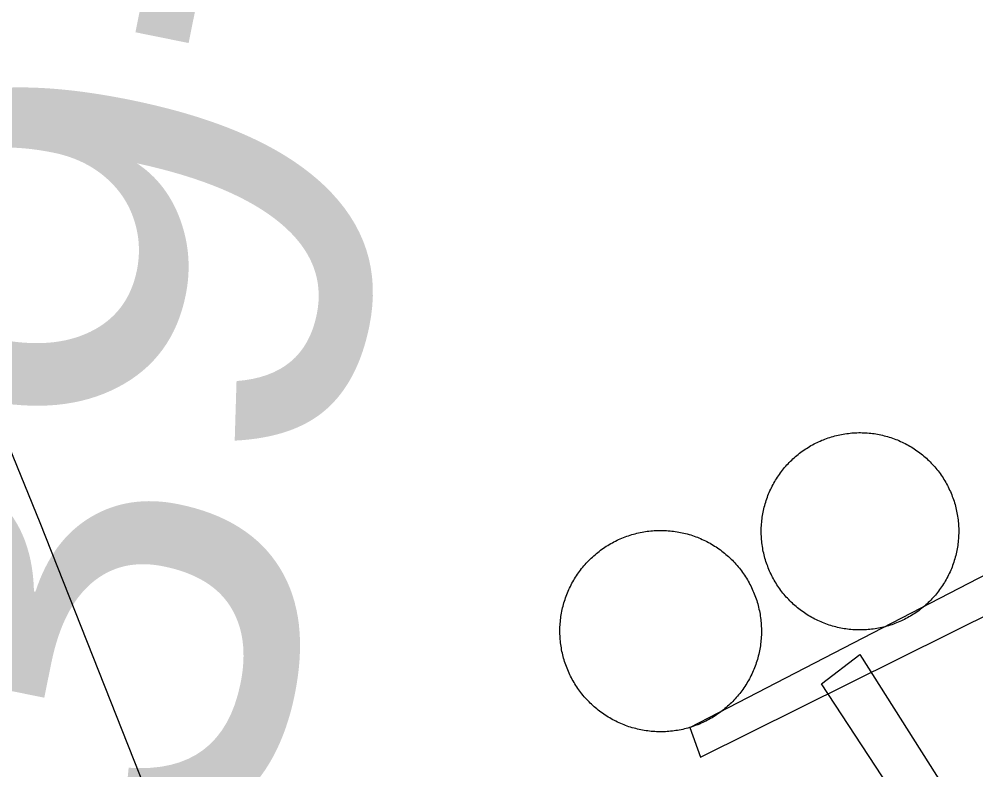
# Model space of a CAD drawing. Extents: x 3651524 to 3689615, y 505651 to 531377.
# Drawn here: x 3680601.5 to 3680784.3, y 516295.5 to 516438.9 of the extents above; entities that cross this region are included whole.
import ezdxf

# ---------------------------------------------------------------- set-up
doc = ezdxf.new("R2010")
doc.units = 0
for name, color, linetype in [('V-DOMW-TANK', 7, 'Continuous'), ('V-SURV-IDEN', 7, 'Continuous'), ('V-UTIL-LINE', 7, 'Continuous')]:
    doc.layers.add(name, color=color, linetype=linetype)

msp = doc.modelspace()

# ---------------------------------------------------------------- linework, layer by layer
at = {"layer": 'V-DOMW-TANK'}
for points in [[(3680752.213, 516357.086), (3680752.494, 516357.256), (3680752.777, 516357.422), (3680753.065, 516357.582), (3680753.356, 516357.739), (3680753.649, 516357.889), (3680753.944, 516358.034), (3680754.241, 516358.176), (3680754.542, 516358.311), (3680754.845, 516358.44), (3680755.148, 516358.565), (3680755.455, 516358.684), (3680755.765, 516358.798), (3680756.076, 516358.907), (3680756.385, 516359.009), (3680756.703, 516359.108), (3680757.018, 516359.2), (3680757.335, 516359.286), (3680757.655, 516359.368), (3680757.974, 516359.443), (3680758.294, 516359.513), (3680758.62, 516359.577), (3680758.943, 516359.636), (3680759.269, 516359.689), (3680759.594, 516359.736), (3680759.92, 516359.777), (3680760.248, 516359.814), (3680760.575, 516359.843), (3680760.903, 516359.867), (3680761.233, 516359.886), (3680761.56, 516359.9), (3680761.89, 516359.906), (3680762.22, 516359.91), (3680762.548, 516359.904), (3680762.877, 516359.894), (3680763.207, 516359.878), (3680763.535, 516359.857), (3680763.862, 516359.828), (3680764.19, 516359.796), (3680764.518, 516359.757), (3680764.843, 516359.714), (3680765.169, 516359.663), (3680765.493, 516359.607), (3680765.816, 516359.546), (3680766.14, 516359.478), (3680766.459, 516359.407), (3680766.779, 516359.329), (3680767.098, 516359.245), (3680767.414, 516359.155), (3680767.729, 516359.06), (3680768.042, 516358.96), (3680768.356, 516358.854), (3680768.665, 516358.743), (3680768.972, 516358.628), (3680769.277, 516358.505), (3680769.582, 516358.376), (3680769.884, 516358.245), (3680770.183, 516358.106), (3680770.477, 516357.965), (3680770.772, 516357.815), (3680771.063, 516357.662), (3680771.352, 516357.504), (3680771.639, 516357.34), (3680771.921, 516357.172), (3680772.202, 516357), (3680772.478, 516356.822), (3680772.751, 516356.638), (3680773.021, 516356.451), (3680773.289, 516356.259), (3680773.554, 516356.06), (3680773.814, 516355.859), (3680774.072, 516355.655), (3680774.324, 516355.444), (3680774.571, 516355.229), (3680774.817, 516355.01), (3680775.059, 516354.786), (3680775.298, 516354.559), (3680775.53, 516354.328), (3680775.761, 516354.092), (3680775.987, 516353.852), (3680776.208, 516353.609), (3680776.425, 516353.361), (3680776.638, 516353.111), (3680776.847, 516352.855), (3680777.049, 516352.597), (3680777.248, 516352.333), (3680777.443, 516352.069), (3680777.633, 516351.8), (3680777.82, 516351.528), (3680778, 516351.253), (3680778.176, 516350.975), (3680778.346, 516350.692), (3680778.512, 516350.41), (3680778.674, 516350.121), (3680778.829, 516349.832), (3680778.979, 516349.539), (3680779.124, 516349.244), (3680779.265, 516348.945), (3680779.401, 516348.646), (3680779.53, 516348.343), (3680779.655, 516348.038)], [(3680743.288, 516340.473), (3680743.282, 516340.803), (3680743.28, 516341.13), (3680743.284, 516341.46), (3680743.294, 516341.79), (3680743.311, 516342.117), (3680743.331, 516342.445), (3680743.36, 516342.775), (3680743.393, 516343.102), (3680743.432, 516343.428), (3680743.473, 516343.754), (3680743.526, 516344.079), (3680743.581, 516344.405), (3680743.643, 516344.729), (3680743.71, 516345.05), (3680743.782, 516345.372), (3680743.86, 516345.691), (3680743.944, 516346.009), (3680744.034, 516346.326), (3680744.128, 516346.641), (3680744.228, 516346.955), (3680744.335, 516347.266), (3680744.445, 516347.575), (3680744.562, 516347.885), (3680744.683, 516348.188), (3680744.81, 516348.493), (3680744.943, 516348.794), (3680745.08, 516349.093), (3680745.224, 516349.39), (3680745.373, 516349.683), (3680745.525, 516349.976), (3680745.684, 516350.262), (3680745.846, 516350.549), (3680746.016, 516350.832), (3680746.186, 516351.11), (3680746.368, 516351.389), (3680746.549, 516351.663), (3680746.737, 516351.933), (3680746.93, 516352.2), (3680747.126, 516352.464), (3680747.327, 516352.724), (3680747.534, 516352.98), (3680747.745, 516353.234), (3680747.96, 516353.484), (3680748.179, 516353.73), (3680748.402, 516353.971), (3680748.629, 516354.209), (3680748.861, 516354.442), (3680749.096, 516354.672), (3680749.336, 516354.897), (3680749.58, 516355.118), (3680749.827, 516355.335), (3680750.077, 516355.548), (3680750.331, 516355.757), (3680750.591, 516355.96), (3680750.854, 516356.158), (3680751.12, 516356.353), (3680751.388, 516356.543), (3680751.66, 516356.73), (3680751.935, 516356.91), (3680752.213, 516357.086)], [(3680779.655, 516348.038), (3680779.775, 516347.733), (3680779.888, 516347.424), (3680779.997, 516347.112), (3680780.101, 516346.801), (3680780.197, 516346.486), (3680780.289, 516346.17), (3680780.377, 516345.853), (3680780.457, 516345.533), (3680780.533, 516345.214), (3680780.603, 516344.892), (3680780.666, 516344.569), (3680780.726, 516344.245), (3680780.781, 516343.92), (3680780.826, 516343.594), (3680780.867, 516343.27), (3680780.904, 516342.943), (3680780.935, 516342.615), (3680780.957, 516342.283), (3680780.978, 516341.956), (3680780.99, 516341.63), (3680780.996, 516341.298), (3680780.998, 516340.968), (3680780.994, 516340.639), (3680780.984, 516340.311), (3680780.969, 516339.981), (3680780.947, 516339.654), (3680780.92, 516339.326), (3680780.887, 516338.998), (3680780.849, 516338.671), (3680780.803, 516338.345), (3680780.754, 516338.019), (3680780.699, 516337.696), (3680780.638, 516337.372), (3680780.57, 516337.051), (3680780.496, 516336.729), (3680780.418, 516336.412), (3680780.334, 516336.09), (3680780.246, 516335.775), (3680780.15, 516335.459), (3680780.05, 516335.146), (3680779.943, 516334.833), (3680779.835, 516334.523), (3680779.718, 516334.216), (3680779.595, 516333.911), (3680779.466, 516333.606), (3680779.335, 516333.305), (3680779.198, 516333.006), (3680779.054, 516332.711), (3680778.907, 516332.416), (3680778.753, 516332.125), (3680778.596, 516331.836), (3680778.432, 516331.548), (3680778.264, 516331.267), (3680778.09, 516330.989), (3680777.912, 516330.71), (3680777.729, 516330.438), (3680777.541, 516330.167), (3680777.349, 516329.899), (3680777.152, 516329.637), (3680776.951, 516329.375), (3680776.744, 516329.119), (3680776.535, 516328.867), (3680776.32, 516328.617), (3680776.101, 516328.371), (3680775.878, 516328.13), (3680775.653, 516327.892), (3680775.417, 516327.658), (3680775.182, 516327.427), (3680774.942, 516327.202), (3680774.698, 516326.981), (3680774.453, 516326.763), (3680774.201, 516326.55), (3680773.945, 516326.344), (3680773.687, 516326.139), (3680773.425, 516325.94), (3680773.16, 516325.746), (3680772.892, 516325.557), (3680772.62, 516325.371), (3680772.343, 516325.191), (3680772.065, 516325.014), (3680771.784, 516324.842), (3680771.499, 516324.677), (3680771.213, 516324.517), (3680770.922, 516324.361), (3680770.631, 516324.21), (3680770.334, 516324.066), (3680770.037, 516323.925), (3680769.736, 516323.79), (3680769.435, 516323.659), (3680769.13, 516323.534), (3680768.821, 516323.415), (3680768.515, 516323.3), (3680768.204, 516323.192), (3680767.891, 516323.089), (3680767.577, 516322.989), (3680767.26, 516322.899), (3680766.945, 516322.811), (3680766.625, 516322.733), (3680766.304, 516322.657), (3680765.982, 516322.588)], [(3680715.134, 516339.027), (3680715.433, 516339.178), (3680715.734, 516339.328), (3680716.038, 516339.469), (3680716.345, 516339.609), (3680716.654, 516339.74), (3680716.965, 516339.867), (3680717.279, 516339.987), (3680717.594, 516340.104), (3680717.911, 516340.213), (3680718.231, 516340.319), (3680718.552, 516340.418), (3680718.874, 516340.512), (3680719.198, 516340.6), (3680719.523, 516340.682), (3680719.851, 516340.757), (3680720.179, 516340.829), (3680720.508, 516340.893), (3680720.842, 516340.952), (3680721.172, 516341.005), (3680721.504, 516341.054), (3680721.837, 516341.095), (3680722.171, 516341.132), (3680722.505, 516341.161), (3680722.841, 516341.186), (3680723.177, 516341.204), (3680723.513, 516341.218), (3680723.849, 516341.224), (3680724.184, 516341.224), (3680724.52, 516341.22), (3680724.854, 516341.21), (3680725.19, 516341.194), (3680725.526, 516341.171), (3680725.86, 516341.142), (3680726.194, 516341.108), (3680726.527, 516341.067), (3680726.861, 516341.022), (3680727.191, 516340.97), (3680727.523, 516340.915), (3680727.854, 516340.85), (3680728.182, 516340.78), (3680728.51, 516340.706), (3680728.835, 516340.626), (3680729.159, 516340.54), (3680729.485, 516340.448), (3680729.806, 516340.35), (3680730.126, 516340.248), (3680730.441, 516340.139), (3680730.759, 516340.026), (3680731.072, 516339.906), (3680731.385, 516339.779), (3680731.697, 516339.652), (3680732.002, 516339.514), (3680732.307, 516339.373), (3680732.608, 516339.228), (3680732.909, 516339.076), (3680733.206, 516338.918), (3680733.499, 516338.757), (3680733.792, 516338.591), (3680734.078, 516338.417), (3680734.365, 516338.24), (3680734.646, 516338.058), (3680734.926, 516337.87), (3680735.201, 516337.679), (3680735.473, 516337.483), (3680735.743, 516337.282), (3680736.008, 516337.075), (3680736.27, 516336.864), (3680736.528, 516336.647), (3680736.782, 516336.43), (3680737.032, 516336.205), (3680737.277, 516335.977), (3680737.521, 516335.744), (3680737.759, 516335.508), (3680737.992, 516335.267), (3680738.221, 516335.021), (3680738.447, 516334.773), (3680738.668, 516334.519), (3680738.885, 516334.261), (3680739.098, 516334.003), (3680739.305, 516333.739), (3680739.51, 516333.471), (3680739.706, 516333.2), (3680739.899, 516332.926), (3680740.087, 516332.647), (3680740.272, 516332.367), (3680740.45, 516332.082), (3680740.624, 516331.795), (3680740.794, 516331.505), (3680740.958, 516331.212), (3680741.115, 516330.915), (3680741.269, 516330.616), (3680741.418, 516330.315), (3680741.56, 516330.01), (3680741.697, 516329.704), (3680741.83, 516329.395), (3680741.955, 516329.084), (3680742.078, 516328.771), (3680742.19, 516328.455), (3680742.303, 516328.138), (3680742.408, 516327.818)], [(3680765.982, 516322.588), (3680765.659, 516322.522), (3680765.335, 516322.465), (3680765.011, 516322.411), (3680764.686, 516322.366), (3680764.358, 516322.321), (3680764.03, 516322.287), (3680763.703, 516322.256), (3680763.375, 516322.231), (3680763.047, 516322.213), (3680762.718, 516322.201), (3680762.388, 516322.192), (3680762.06, 516322.192), (3680761.73, 516322.196), (3680761.401, 516322.207), (3680761.073, 516322.221), (3680760.743, 516322.244), (3680760.416, 516322.27), (3680760.088, 516322.303), (3680759.762, 516322.342), (3680759.435, 516322.387), (3680759.111, 516322.436), (3680758.785, 516322.491), (3680758.462, 516322.553), (3680758.14, 516322.62), (3680757.817, 516322.694), (3680757.499, 516322.772), (3680757.182, 516322.856), (3680756.862, 516322.944), (3680756.549, 516323.038), (3680756.236, 516323.139), (3680755.924, 516323.245), (3680755.615, 516323.356), (3680755.306, 516323.472), (3680755.001, 516323.595), (3680754.698, 516323.722), (3680754.397, 516323.857), (3680754.098, 516323.993), (3680753.801, 516324.136), (3680753.506, 516324.283), (3680753.215, 516324.437), (3680752.926, 516324.595), (3680752.641, 516324.758), (3680752.359, 516324.926), (3680752.078, 516325.101), (3680751.802, 516325.279), (3680751.527, 516325.461), (3680751.259, 516325.649), (3680750.991, 516325.84), (3680750.727, 516326.038), (3680750.466, 516326.239), (3680750.208, 516326.446), (3680749.957, 516326.655), (3680749.709, 516326.87), (3680749.461, 516327.089), (3680749.219, 516327.312), (3680748.982, 516327.54), (3680748.748, 516327.773), (3680748.519, 516328.009), (3680748.291, 516328.248), (3680748.07, 516328.492), (3680747.853, 516328.738), (3680747.64, 516328.99), (3680747.433, 516329.246), (3680747.229, 516329.504), (3680747.03, 516329.766), (3680746.835, 516330.03), (3680746.645, 516330.3), (3680746.461, 516330.571), (3680746.28, 516330.847), (3680746.104, 516331.126), (3680745.932, 516331.406), (3680745.766, 516331.691), (3680745.607, 516331.978), (3680745.451, 516332.269), (3680745.299, 516332.561), (3680745.154, 516332.856), (3680745.013, 516333.153), (3680744.877, 516333.454), (3680744.748, 516333.757), (3680744.624, 516334.061), (3680744.505, 516334.368), (3680744.39, 516334.675), (3680744.281, 516334.986), (3680744.179, 516335.3), (3680744.081, 516335.613), (3680743.989, 516335.93), (3680743.903, 516336.248), (3680743.821, 516336.565), (3680743.745, 516336.889), (3680743.675, 516337.208), (3680743.612, 516337.532), (3680743.552, 516337.855), (3680743.499, 516338.179), (3680743.452, 516338.505), (3680743.411, 516338.832), (3680743.376, 516339.16), (3680743.346, 516339.488), (3680743.321, 516339.815), (3680743.303, 516340.143), (3680743.288, 516340.473)], [(3680704.839, 516322.766), (3680704.855, 516323.102), (3680704.878, 516323.44), (3680704.907, 516323.771), (3680704.941, 516324.105), (3680704.98, 516324.439), (3680705.027, 516324.771), (3680705.079, 516325.103), (3680705.136, 516325.434), (3680705.2, 516325.766), (3680705.267, 516326.094), (3680705.343, 516326.421), (3680705.425, 516326.747), (3680705.509, 516327.071), (3680705.601, 516327.394), (3680705.697, 516327.716), (3680705.802, 516328.035), (3680705.91, 516328.353), (3680706.023, 516328.67), (3680706.144, 516328.984), (3680706.269, 516329.295), (3680706.398, 516329.604), (3680706.535, 516329.911), (3680706.674, 516330.216), (3680706.822, 516330.52), (3680706.975, 516330.819), (3680707.131, 516331.115), (3680707.293, 516331.41), (3680707.458, 516331.701), (3680707.628, 516331.99), (3680707.811, 516332.275), (3680707.991, 516332.557), (3680708.177, 516332.836), (3680708.37, 516333.112), (3680708.566, 516333.385), (3680708.767, 516333.653), (3680708.974, 516333.919), (3680709.185, 516334.179), (3680709.4, 516334.437), (3680709.619, 516334.691), (3680709.842, 516334.943), (3680710.072, 516335.189), (3680710.305, 516335.431), (3680710.541, 516335.668), (3680710.782, 516335.902), (3680711.028, 516336.133), (3680711.276, 516336.358), (3680711.53, 516336.58), (3680711.786, 516336.797), (3680712.046, 516337.006), (3680712.31, 516337.216), (3680712.578, 516337.419), (3680712.847, 516337.616), (3680713.123, 516337.81), (3680713.402, 516337.999), (3680713.682, 516338.183), (3680713.967, 516338.361), (3680714.256, 516338.535), (3680714.545, 516338.703), (3680714.839, 516338.867), (3680715.134, 516339.027)], [(3680742.408, 516327.818), (3680742.508, 516327.499), (3680742.6, 516327.175), (3680742.688, 516326.852), (3680742.77, 516326.526), (3680742.846, 516326.198), (3680742.918, 516325.871), (3680742.983, 516325.541), (3680743.042, 516325.209), (3680743.096, 516324.879), (3680743.143, 516324.546), (3680743.186, 516324.212), (3680743.221, 516323.878), (3680743.251, 516323.544), (3680743.276, 516323.21), (3680743.294, 516322.874), (3680743.307, 516322.538), (3680743.313, 516322.203), (3680743.315, 516321.867), (3680743.309, 516321.529), (3680743.298, 516321.195), (3680743.282, 516320.859), (3680743.26, 516320.525), (3680743.231, 516320.189), (3680743.196, 516319.856), (3680743.157, 516319.522), (3680743.112, 516319.19), (3680743.059, 516318.858), (3680743.001, 516318.526), (3680742.936, 516318.197), (3680742.87, 516317.867), (3680742.795, 516317.541), (3680742.715, 516317.214), (3680742.629, 516316.89), (3680742.537, 516316.566), (3680742.44, 516316.245), (3680742.338, 516315.925), (3680742.229, 516315.608), (3680742.115, 516315.291), (3680741.996, 516314.977), (3680741.871, 516314.666), (3680741.74, 516314.357), (3680741.605, 516314.05), (3680741.463, 516313.744), (3680741.316, 516313.441), (3680741.164, 516313.142), (3680741.009, 516312.845), (3680740.845, 516312.55), (3680740.679, 516312.26), (3680740.507, 516311.971), (3680740.329, 516311.686), (3680740.147, 516311.403), (3680739.96, 516311.125), (3680739.768, 516310.848), (3680739.571, 516310.576), (3680739.37, 516310.308), (3680739.164, 516310.044), (3680738.953, 516309.779), (3680738.738, 516309.523), (3680738.518, 516309.269), (3680738.295, 516309.02), (3680738.066, 516308.772), (3680737.832, 516308.53), (3680737.597, 516308.293), (3680737.355, 516308.057), (3680737.109, 516307.828), (3680736.862, 516307.602), (3680736.608, 516307.381), (3680736.352, 516307.164), (3680736.092, 516306.953), (3680735.827, 516306.746), (3680735.559, 516306.544), (3680735.289, 516306.345), (3680735.014, 516306.15), (3680734.736, 516305.962), (3680734.455, 516305.778), (3680734.168, 516305.599), (3680733.882, 516305.425), (3680733.593, 516305.257), (3680733.298, 516305.094), (3680733.003, 516304.936), (3680732.704, 516304.782), (3680732.403, 516304.633), (3680732.098, 516304.491), (3680731.793, 516304.354), (3680731.484, 516304.221), (3680731.172, 516304.094), (3680730.859, 516303.973), (3680730.544, 516303.857), (3680730.226, 516303.748), (3680729.905, 516303.644), (3680729.585, 516303.543), (3680729.264, 516303.451), (3680728.94, 516303.363), (3680728.614, 516303.281), (3680728.287, 516303.203), (3680727.959, 516303.134), (3680727.629, 516303.068), (3680727.297, 516303.009), (3680726.966, 516302.955), (3680726.634, 516302.908)], [(3680726.634, 516302.908), (3680726.3, 516302.865), (3680725.966, 516302.829), (3680725.632, 516302.8), (3680725.297, 516302.775), (3680724.961, 516302.757), (3680724.629, 516302.745), (3680724.291, 516302.736), (3680723.955, 516302.736), (3680723.619, 516302.74), (3680723.283, 516302.751), (3680722.947, 516302.769), (3680722.612, 516302.792), (3680722.278, 516302.818), (3680721.942, 516302.853), (3680721.61, 516302.894), (3680721.276, 516302.939), (3680720.945, 516302.99), (3680720.615, 516303.048), (3680720.285, 516303.111), (3680719.955, 516303.181), (3680719.628, 516303.254), (3680719.302, 516303.334), (3680718.976, 516303.42), (3680718.655, 516303.513), (3680718.333, 516303.611), (3680718.012, 516303.713), (3680717.694, 516303.822), (3680717.379, 516303.934), (3680717.066, 516304.053), (3680716.752, 516304.18), (3680716.443, 516304.311), (3680716.136, 516304.446), (3680715.829, 516304.588), (3680715.53, 516304.733), (3680715.229, 516304.885), (3680714.932, 516305.042), (3680714.637, 516305.204), (3680714.346, 516305.372), (3680714.059, 516305.544), (3680713.774, 516305.72), (3680713.49, 516305.903), (3680713.211, 516306.089), (3680712.937, 516306.281), (3680712.664, 516306.478), (3680712.394, 516306.681), (3680712.13, 516306.886), (3680711.868, 516307.099), (3680711.61, 516307.312), (3680711.356, 516307.531), (3680711.106, 516307.756), (3680710.86, 516307.983), (3680710.616, 516308.217), (3680710.379, 516308.452), (3680710.145, 516308.694), (3680709.916, 516308.94), (3680709.691, 516309.188), (3680709.47, 516309.442), (3680709.253, 516309.698), (3680709.04, 516309.958), (3680708.833, 516310.222), (3680708.63, 516310.49), (3680708.431, 516310.76), (3680708.239, 516311.035), (3680708.05, 516311.313), (3680707.866, 516311.594), (3680707.688, 516311.879), (3680707.514, 516312.167), (3680707.344, 516312.456), (3680707.18, 516312.751), (3680707.022, 516313.046), (3680706.869, 516313.345), (3680706.721, 516313.646), (3680706.578, 516313.951), (3680706.441, 516314.256), (3680706.307, 516314.566), (3680706.183, 516314.877), (3680706.06, 516315.19), (3680705.945, 516315.508), (3680705.834, 516315.823), (3680705.73, 516316.143), (3680705.634, 516316.462), (3680705.537, 516316.786), (3680705.449, 516317.109), (3680705.367, 516317.435), (3680705.292, 516317.763), (3680705.22, 516318.09), (3680705.157, 516318.42), (3680705.097, 516318.752), (3680705.042, 516319.083), (3680704.995, 516319.415), (3680704.954, 516319.749), (3680704.915, 516320.083), (3680704.888, 516320.417), (3680704.862, 516320.753), (3680704.843, 516321.086), (3680704.831, 516321.422), (3680704.825, 516321.758), (3680704.823, 516322.094), (3680704.829, 516322.43), (3680704.839, 516322.766)]]:
    msp.add_lwpolyline(points, dxfattribs=at)
at = {"layer": 'V-UTIL-LINE'}
msp.add_line((3680729.624, 516303.556), (3680852.799, 516367.386), dxfattribs=at)
for points in [[(3680455.475, 516716.215), (3680454.866, 516710.516), (3680497.262, 516606.926), (3680549.033, 516479.524), (3680569.182, 516486.864), (3680570.402, 516487.067), (3680575.092, 516473.228), (3680555.759, 516464.872), (3680605.491, 516342.762), (3680663.787, 516195.212)], [(3680729.624, 516303.556), (3680731.688, 516297.915), (3680807.792, 516335.736), (3680809.486, 516333.481), (3680825.595, 516339.101)], [(3680836.075, 516187.878), (3680754.81, 516311.891), (3680762.138, 516317.533), (3680841.711, 516191.829)]]:
    msp.add_lwpolyline(points, dxfattribs=at)

# ---------------------------------------------------------------- texts
at = {"layer": 'V-SURV-IDEN'}
msp.add_text('939+22.7', height=100, rotation=78.55932, dxfattribs=at).set_placement((3680630.645, 516200.738))

doc.saveas('drawing.dxf')
